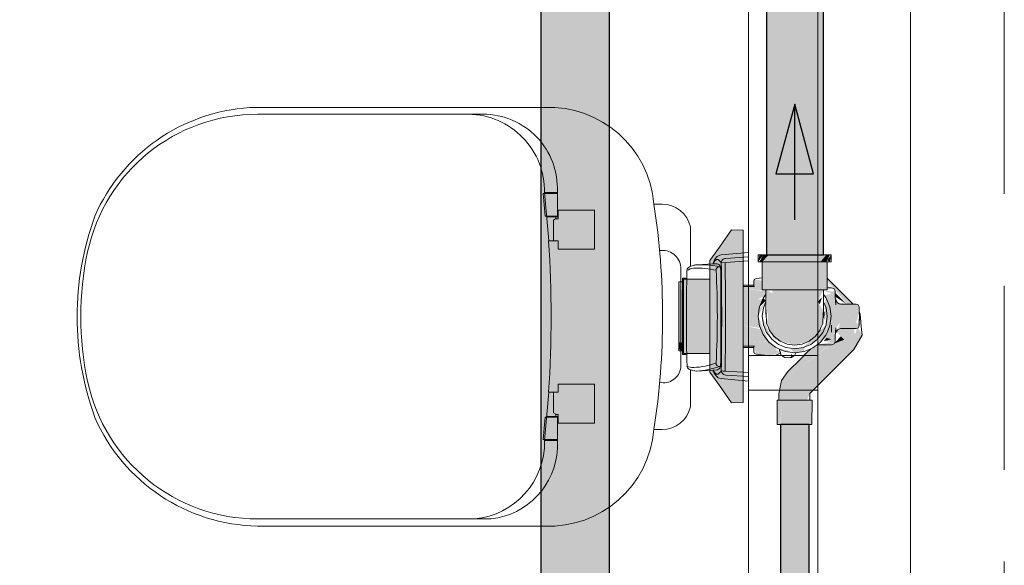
# Model space of a CAD drawing. Header units: millimetres. Extents: x 567 to 934, y -1 to 364.
# Tile 1048 of 1056: x 764.538 to 766.238, y 233.182 to 234.125. Entities that reach past the tile are written whole.
import ezdxf

# ---------------------------------------------------------------- set-up
doc = ezdxf.new("R2010")
doc.units = ezdxf.units.MM
doc.header["$MEASUREMENT"] = 0
doc.linetypes.add('HIDDEN2', pattern=[0.47625, 0.3175, -0.15875])
for name, color, linetype, lineweight in [('AF-Condutos', 140, 'Continuous', 25), ('AF-Conexões', 152, 'Continuous', 18), ('AF-Curva de transposição', 152, 'Continuous', 18), ('AF-Peça de utilização', 152, 'Continuous', 18), ('AF-Registro', 253, 'Continuous', 18), ('AF-Sentido conduto', 140, 'Continuous', 30), ('DI-Detalhes', 1, 'HIDDEN2', 9)]:
    doc.layers.add(name, color=color, linetype=linetype, lineweight=lineweight)
doc.layers.add('ARQ FINA', color=8, linetype='Continuous')

msp = doc.modelspace()

# ---------------------------------------------------------------- hatches: boundary and pattern name
at = {"layer": 'AF-Condutos', "linetype": 'Continuous'}
for points in [[(765.5564, 229.5934), (765.5564, 236.0597), (765.4377, 236.0597), (765.4377, 229.5934)], [(765.8275, 235.2498), (765.8275, 233.7185), (765.8712, 233.7185), (765.8712, 235.2498), (765.8709, 235.2498), (765.8574, 234.1938), (765.8574, 235.2498), (765.8358, 235.2498), (765.83, 234.1907)], [(765.9098, 235.2498), (765.8712, 235.2498), (765.8712, 233.7185), (765.9098, 233.7185)], [(765.9219, 235.247), (765.9098, 235.2498), (765.9098, 233.7185)], [(765.9219, 235.2498), (765.9098, 233.7185), (765.9221, 233.7185)], [(765.9263, 235.2479), (765.9219, 235.2498), (765.9221, 233.7185)], [(765.9263, 235.2498), (765.9221, 233.7185), (765.9264, 233.7185)], [(765.9264, 233.7185), (765.9264, 235.2479), (765.9263, 235.2498)], [(765.8519, 231.755), (765.8842, 231.755), (765.8931, 233.4258), (765.8519, 233.4258)], [(765.8931, 231.755), (765.8992, 233.4258), (765.8931, 233.4258), (765.8842, 231.755)], [(765.9014, 233.4258), (765.8992, 233.4258), (765.8931, 231.755), (765.9013, 231.755)]]:
    msp.add_hatch(color=151, dxfattribs=at).paths.add_polyline_path(points)
at = {"layer": 'AF-Conexões', "linetype": 'Continuous'}
for points in [[(765.8134, 233.7065), (765.8218, 233.7185), (765.8155, 233.7185)], [(765.8155, 233.7065), (765.8204, 233.7065), (765.8318, 233.7185), (765.8218, 233.7185)], [(765.8204, 233.7065), (765.8204, 233.6581), (765.8484, 233.6581), (765.8484, 233.6662), (765.8596, 233.6662), (765.8484, 233.7065)], [(765.8218, 233.7065), (765.8927, 233.7065), (765.9079, 233.7185), (765.8318, 233.7185)], [(765.8619, 233.6662), (765.8619, 233.7065), (765.8484, 233.7065)], [(765.8484, 233.7065), (765.8596, 233.6662), (765.8619, 233.6662)], [(765.8484, 233.6662), (765.8484, 233.6581), (765.8764, 233.6581), (765.8909, 233.7065), (765.8619, 233.7065), (765.8619, 233.6665)], [(765.9324, 233.6581), (765.9324, 233.7065), (765.8909, 233.7065), (765.8764, 233.6581)], [(765.9309, 233.7185), (765.9079, 233.7185), (765.8927, 233.7065), (765.9209, 233.7065)], [(765.9372, 233.7185), (765.9309, 233.7185), (765.9209, 233.7065), (765.9309, 233.7065)], [(765.9372, 233.7065), (765.9394, 233.7185), (765.9324, 233.7092)], [(765.8646, 233.6581), (765.8267, 233.623), (765.8269, 233.6191)], [(765.8399, 233.5742), (765.8764, 233.5626), (765.9016, 233.5695), (765.9199, 233.5881), (765.9259, 233.6225), (765.9161, 233.6375), (765.9261, 233.6581), (765.8379, 233.6581), (765.8375, 233.6526), (765.8267, 233.6581), (765.8301, 233.6088), (765.8279, 233.6003)], [(765.8266, 233.6387), (765.8171, 233.6264), (765.8134, 233.6125)], [(765.8218, 233.644), (765.8155, 233.6288), (765.8266, 233.6395)], [(765.829, 233.6027), (765.8629, 233.5644), (765.8764, 233.6448)], [(765.9197, 233.6331), (765.9238, 233.6461), (765.9166, 233.6381)], [(765.9278, 233.6334), (765.9316, 233.5836), (765.9394, 233.6125), (765.9309, 233.644)], [(765.9309, 233.644), (765.9394, 233.6125), (765.9372, 233.6288)], [(765.9259, 233.6026), (765.9252, 233.6244), (765.912, 233.5798)], [(765.9271, 233.6053), (765.9285, 233.619), (765.9252, 233.6244)], [(765.8134, 233.6125), (765.8151, 233.5991), (765.8218, 233.581), (765.8318, 233.5679)], [(765.8368, 233.5729), (765.8204, 233.6125), (765.8223, 233.598)], [(765.9309, 233.581), (765.9372, 233.5961), (765.9394, 233.6125)], [(765.8368, 233.5729), (765.8223, 233.598), (765.8279, 233.5845)], [(765.8909, 233.5584), (765.916, 233.5729), (765.9305, 233.598)], [(765.9145, 233.5635), (765.9301, 233.5798), (765.9309, 233.5991)], [(765.916, 233.5729), (765.9249, 233.5845), (765.9305, 233.598)], [(765.8501, 233.5574), (765.8601, 233.5516), (765.8764, 233.5495)], [(765.8619, 233.5584), (765.8764, 233.5565), (765.8909, 233.5584)], [(765.8691, 233.5555), (765.8764, 233.5495), (765.8927, 233.5516), (765.8935, 233.5587)]]:
    msp.add_hatch(color=161, dxfattribs=at).paths.add_polyline_path(points)
at = {"layer": 'AF-Curva de transposição', "linetype": 'Continuous'}
for points in [[(765.9324, 233.6785), (765.9324, 233.6738), (765.9672, 233.6335), (765.9774, 233.6335)], [(765.9466, 233.6463), (765.9663, 233.6335), (765.9465, 233.6532)], [(765.9884, 233.608), (765.9814, 233.5828), (765.9928, 233.5797), (765.987, 233.5915)], [(765.8978, 233.4678), (765.9024, 233.4788), (765.9787, 233.5554), (765.9928, 233.5797), (765.9798, 233.5832), (765.9791, 233.5915), (765.9555, 233.5915), (765.9484, 233.5858), (765.967, 233.5671), (765.8836, 233.4982), (765.9428, 233.5635), (765.9357, 233.5618), (765.8701, 233.5116), (765.8646, 233.5172), (765.8538, 233.5017), (765.8492, 233.4788), (765.8492, 233.4678), (765.8566, 233.4678)], [(765.962, 233.5721), (765.9443, 233.5651), (765.8836, 233.4982), (765.967, 233.5671)], [(765.9445, 233.5652), (765.962, 233.5721), (765.9561, 233.5781)], [(765.9041, 233.5563), (765.8646, 233.5172), (765.87, 233.5118), (765.9053, 233.5559)], [(765.8701, 233.5116), (765.9371, 233.5635), (765.922, 233.5635)], [(765.9054, 233.556), (765.8701, 233.5116), (765.922, 233.5635)], [(765.8462, 233.4678), (765.8513, 233.4258), (765.855, 233.4678)], [(765.8462, 233.4258), (765.8513, 233.4258), (765.8462, 233.4678)], [(765.906, 233.4258), (765.8977, 233.4678), (765.855, 233.4678), (765.8519, 233.4258)], [(765.906, 233.4258), (765.9066, 233.4678), (765.8977, 233.4678)]]:
    msp.add_hatch(color=161, dxfattribs=at).paths.add_polyline_path(points)
at = {"layer": 'AF-Peça de utilização', "linetype": 'Continuous'}
for points in [[(765.6764, 233.6721), (765.6764, 233.5679), (765.6824, 233.5673), (765.6824, 233.6558)], [(765.6836, 233.5482), (765.6842, 233.5488), (765.6824, 233.6752)], [(765.6824, 233.5528), (765.6824, 233.5671), (765.6764, 233.5679), (765.6764, 233.5554)]]:
    msp.add_hatch(color=161, dxfattribs=at).paths.add_polyline_path(points)
at = {"layer": 'AF-Registro', "linetype": 'Continuous'}
for points in [[(765.7296, 233.516), (765.7674, 233.4629), (765.7876, 233.4638), (765.7876, 233.6546), (765.782, 233.6662), (765.7764, 233.6684), (765.7876, 233.6546), (765.7876, 233.7611), (765.7674, 233.762), (765.7296, 233.7089)], [(765.6842, 233.6767), (765.6842, 233.5482), (765.7296, 233.5482), (765.7296, 233.6767)], [(765.8067, 233.6763), (765.8056, 233.6662), (765.7876, 233.664), (765.7876, 233.659), (765.8267, 233.6574), (765.8204, 233.6739)], [(765.7876, 233.659), (765.7876, 233.6412), (765.8246, 233.6476), (765.8267, 233.6565)], [(765.9151, 233.5635), (765.9445, 233.5652), (765.9476, 233.5924), (765.9555, 233.602), (765.9828, 233.5915), (765.9868, 233.5988), (765.9555, 233.623), (765.9828, 233.623), (765.9828, 233.602), (765.9861, 233.6125), (765.9862, 233.6321), (765.9501, 233.6356), (765.9465, 233.6554), (765.9261, 233.6566), (765.94, 233.6521), (765.9289, 233.6489), (765.9393, 233.6127), (765.9267, 233.5696), (765.94, 233.5681)], [(765.8246, 233.6476), (765.7876, 233.6412), (765.812, 233.6418)], [(765.7876, 233.6412), (765.7876, 233.6125), (765.8134, 233.6125), (765.821, 233.642)], [(765.9828, 233.623), (765.9555, 233.623), (765.9828, 233.602)], [(765.816, 233.5925), (765.8134, 233.6125), (765.7876, 233.6125), (765.7876, 233.5965)], [(765.8232, 233.5776), (765.818, 233.5901), (765.7876, 233.5965), (765.7876, 233.5837)], [(765.9828, 233.5915), (765.9555, 233.602), (765.9501, 233.5893), (765.9555, 233.5915)], [(765.7876, 233.5708), (765.8317, 233.5681), (765.8246, 233.5773), (765.7876, 233.5837)], [(765.8097, 233.5471), (765.8337, 233.5441), (765.8503, 233.5496), (765.832, 233.5678), (765.7876, 233.5708), (765.7876, 233.561), (765.8068, 233.5611)], [(765.9267, 233.5696), (765.94, 233.5728), (765.9316, 233.5752)]]:
    msp.add_hatch(color=254, dxfattribs=at).paths.add_polyline_path(points)

# ---------------------------------------------------------------- linework, layer by layer
at = {"layer": 'AF-Condutos'}
for p, q in [((765.4377, 236.0597), (765.4377, 229.5934)), ((765.5564, 229.5934), (765.5564, 236.0597)), ((765.9264, 233.7185), (765.9264, 235.2479)), ((765.8275, 234.1383), (765.8275, 233.7185)), ((765.8275, 233.7185), (765.8359, 233.7185)), ((765.8359, 233.7185), (765.8514, 233.7185)), ((765.8514, 233.7185), (765.8574, 233.7185)), ((765.8574, 233.7185), (765.8712, 233.7185)), ((765.8712, 233.7185), (765.8918, 233.7185)), ((765.8918, 233.7185), (765.9098, 233.7185)), ((765.9098, 233.7185), (765.9221, 233.7185)), ((765.9221, 233.7185), (765.9264, 233.7185)), ((765.8561, 233.4258), (765.8519, 233.4258)), ((765.8519, 233.4258), (765.8519, 231.755)), ((765.8639, 233.4258), (765.8561, 233.4258)), ((765.8738, 233.4258), (765.8639, 233.4258)), ((765.8841, 233.4258), (765.8738, 233.4258)), ((765.8931, 233.4258), (765.8841, 233.4258)), ((765.8992, 233.4258), (765.8931, 233.4258)), ((765.9014, 233.4258), (765.8992, 233.4258)), ((765.9013, 231.755), (765.9014, 233.4258))]:
    msp.add_line(p, q, dxfattribs=at)
at = {"layer": 'AF-Conexões'}
for p, q in [((765.8134, 233.7185), (765.8134, 233.7065)), ((765.8155, 233.7185), (765.8134, 233.7185)), ((765.8134, 233.7065), (765.8155, 233.7065)), ((765.8218, 233.7185), (765.8155, 233.7185)), ((765.8155, 233.7065), (765.8204, 233.7065)), ((765.8204, 233.7065), (765.8218, 233.7065)), ((765.8223, 233.7065), (765.8204, 233.7065)), ((765.8204, 233.7065), (765.8204, 233.6791)), ((765.8275, 233.7185), (765.8218, 233.7185)), ((765.8218, 233.7065), (765.8318, 233.7065)), ((765.8279, 233.7065), (765.8223, 233.7065)), ((765.8318, 233.7185), (765.8275, 233.7185)), ((765.8368, 233.7065), (765.8279, 233.7065)), ((765.8449, 233.7185), (765.8318, 233.7185)), ((765.8318, 233.7065), (765.8449, 233.7065)), ((765.8484, 233.7065), (765.8368, 233.7065)), ((765.8601, 233.7185), (765.8449, 233.7185)), ((765.8449, 233.7065), (765.8601, 233.7065)), ((765.8619, 233.7065), (765.8484, 233.7065)), ((765.8764, 233.7185), (765.8601, 233.7185)), ((765.8601, 233.7065), (765.8764, 233.7065)), ((765.8764, 233.7065), (765.8619, 233.7065)), ((765.8927, 233.7185), (765.8764, 233.7185)), ((765.8909, 233.7065), (765.8764, 233.7065)), ((765.8764, 233.7065), (765.8927, 233.7065)), ((765.9044, 233.7065), (765.8909, 233.7065)), ((765.9079, 233.7185), (765.8927, 233.7185)), ((765.8927, 233.7065), (765.9044, 233.7065)), ((765.9044, 233.7065), (765.9079, 233.7065)), ((765.916, 233.7065), (765.9044, 233.7065)), ((765.9209, 233.7185), (765.9079, 233.7185)), ((765.9079, 233.7065), (765.9209, 233.7065)), ((765.9249, 233.7065), (765.916, 233.7065)), ((765.9264, 233.7185), (765.9209, 233.7185)), ((765.9209, 233.7065), (765.9309, 233.7065)), ((765.9305, 233.7065), (765.9249, 233.7065)), ((765.9309, 233.7185), (765.9264, 233.7185)), ((765.9324, 233.7065), (765.9305, 233.7065)), ((765.9372, 233.7185), (765.9309, 233.7185)), ((765.9309, 233.7065), (765.9324, 233.7065)), ((765.9324, 233.7065), (765.9372, 233.7065)), ((765.9324, 233.6785), (765.9324, 233.7065)), ((765.9394, 233.7185), (765.9372, 233.7185)), ((765.9372, 233.7065), (765.9394, 233.7065)), ((765.9394, 233.7065), (765.9394, 233.7185)), ((765.8204, 233.6791), (765.8204, 233.6662)), ((765.9324, 233.6615), (765.9324, 233.6785)), ((765.8204, 233.6662), (765.8204, 233.6581)), ((765.8204, 233.6581), (765.8223, 233.6581)), ((765.8223, 233.6581), (765.8267, 233.6581)), ((765.8267, 233.6581), (765.8266, 233.653)), ((765.8267, 233.6581), (765.8279, 233.6581)), ((765.8303, 233.6581), (765.8267, 233.6581)), ((765.8279, 233.6581), (765.8326, 233.6581)), ((765.8326, 233.6581), (765.8303, 233.6581)), ((765.8326, 233.6581), (765.8332, 233.6581)), ((765.8332, 233.6581), (765.8326, 233.6581)), ((765.8332, 233.6581), (765.8368, 233.6581)), ((765.8352, 233.6581), (765.8332, 233.6581)), ((765.8379, 233.6581), (765.8352, 233.6581)), ((765.8368, 233.6581), (765.8484, 233.6581)), ((765.8487, 233.6581), (765.8379, 233.6581)), ((765.8484, 233.6581), (765.8619, 233.6581)), ((765.8619, 233.6581), (765.8487, 233.6581)), ((765.8619, 233.6581), (765.8764, 233.6581)), ((765.8764, 233.6581), (765.8619, 233.6581)), ((765.8764, 233.6581), (765.8909, 233.6581)), ((765.8908, 233.6581), (765.8764, 233.6581)), ((765.8964, 233.6581), (765.8908, 233.6581)), ((765.8909, 233.6581), (765.8964, 233.6581)), ((765.8964, 233.6581), (765.8977, 233.6581)), ((765.904, 233.6581), (765.8964, 233.6581)), ((765.8977, 233.6581), (765.9044, 233.6581)), ((765.9149, 233.6581), (765.904, 233.6581)), ((765.9044, 233.6581), (765.916, 233.6581)), ((765.9196, 233.6581), (765.9149, 233.6581)), ((765.916, 233.6581), (765.9196, 233.6581)), ((765.9196, 233.6581), (765.9201, 233.6581)), ((765.9201, 233.6581), (765.9196, 233.6581)), ((765.9201, 233.6581), (765.9249, 233.6581)), ((765.9224, 233.6581), (765.9201, 233.6581)), ((765.9261, 233.6581), (765.9224, 233.6581)), ((765.9249, 233.6581), (765.9261, 233.6581)), ((765.9261, 233.6581), (765.9305, 233.6581)), ((765.9261, 233.653), (765.9261, 233.6581)), ((765.9305, 233.6581), (765.9324, 233.6581)), ((765.9324, 233.6581), (765.9324, 233.6615)), ((765.8218, 233.644), (765.8155, 233.6288)), ((765.8266, 233.6502), (765.8218, 233.644)), ((765.8266, 233.6373), (765.8223, 233.6269)), ((765.8266, 233.653), (765.8266, 233.6502)), ((765.8266, 233.6502), (765.8266, 233.64)), ((765.8266, 233.64), (765.8266, 233.6387)), ((765.8266, 233.6387), (765.8266, 233.6373)), ((765.8266, 233.6373), (765.8267, 233.6233)), ((765.9261, 233.6502), (765.9261, 233.653)), ((765.9262, 233.6423), (765.9261, 233.6502)), ((765.93, 233.6451), (765.9261, 233.6502)), ((765.9261, 233.6233), (765.9262, 233.6373)), ((765.9262, 233.64), (765.9262, 233.6423)), ((765.9262, 233.6373), (765.9262, 233.64)), ((765.9305, 233.6269), (765.9262, 233.6373)), ((765.9309, 233.644), (765.93, 233.6451)), ((765.9372, 233.6288), (765.9309, 233.644)), ((765.8151, 233.6259), (765.8134, 233.6125)), ((765.8155, 233.6288), (765.8151, 233.6259)), ((765.8223, 233.6269), (765.8204, 233.6125)), ((765.8265, 233.626), (765.8264, 233.619)), ((765.8274, 233.613), (765.8265, 233.626)), ((765.8267, 233.6233), (765.8274, 233.613)), ((765.9263, 233.626), (765.9254, 233.613)), ((765.9254, 233.613), (765.9261, 233.6233)), ((765.9264, 233.619), (765.9263, 233.626)), ((765.9323, 233.6128), (765.9305, 233.6269)), ((765.9394, 233.6125), (765.9372, 233.6288)), ((765.8134, 233.6125), (765.8151, 233.5991)), ((765.8204, 233.6125), (765.8223, 233.598)), ((765.8264, 233.619), (765.8274, 233.613)), ((765.8274, 233.613), (765.8277, 233.6057)), ((765.8277, 233.6057), (765.8279, 233.6003)), ((765.9248, 233.6003), (765.925, 233.6057)), ((765.925, 233.6057), (765.9254, 233.613)), ((765.9254, 233.613), (765.9264, 233.619)), ((765.9307, 233.5999), (765.9311, 233.603)), ((765.9311, 233.603), (765.9323, 233.6121)), ((765.9324, 233.6125), (765.9323, 233.6128)), ((765.9323, 233.6121), (765.9324, 233.6125)), ((765.9372, 233.5961), (765.9394, 233.6125)), ((765.8151, 233.5991), (765.8155, 233.5961)), ((765.8155, 233.5961), (765.8218, 233.581)), ((765.8223, 233.598), (765.8279, 233.5845)), ((765.8279, 233.6003), (765.8313, 233.593)), ((765.8313, 233.593), (765.8329, 233.5881)), ((765.8329, 233.5881), (765.8408, 233.5776)), ((765.912, 233.5776), (765.9199, 233.5881)), ((765.9199, 233.5881), (765.9214, 233.593)), ((765.9214, 233.593), (765.9248, 233.6003)), ((765.9249, 233.5845), (765.9305, 233.598)), ((765.9305, 233.598), (765.9307, 233.5999)), ((765.9323, 233.5843), (765.9372, 233.5961)), ((765.8218, 233.581), (765.8318, 233.5679)), ((765.8279, 233.5845), (765.8332, 233.5775)), ((765.8332, 233.5775), (765.8368, 233.5729)), ((765.8368, 233.5729), (765.8484, 233.564)), ((765.8408, 233.5776), (765.8512, 233.5695)), ((765.8512, 233.5695), (765.8633, 233.5644)), ((765.8894, 233.5644), (765.9016, 233.5695)), ((765.9016, 233.5695), (765.9044, 233.5717)), ((765.9044, 233.5717), (765.912, 233.5776)), ((765.9044, 233.564), (765.916, 233.5729)), ((765.916, 233.5729), (765.9249, 233.5845)), ((765.9209, 233.5679), (765.9301, 233.5798)), ((765.9301, 233.5798), (765.9309, 233.581)), ((765.9309, 233.581), (765.9323, 233.5843)), ((765.8318, 233.5679), (765.8438, 233.5588)), ((765.8438, 233.5588), (765.8449, 233.5579)), ((765.8449, 233.5579), (765.8501, 233.5557)), ((765.8484, 233.564), (765.8503, 233.5632)), ((765.8501, 233.5557), (765.8501, 233.5557)), ((765.8501, 233.5557), (765.8503, 233.5557)), ((765.8503, 233.5632), (765.861, 233.5588)), ((765.8503, 233.5557), (765.8601, 233.5516)), ((765.8601, 233.5516), (765.8764, 233.5495)), ((765.861, 233.5588), (765.8619, 233.5584)), ((765.8619, 233.5584), (765.8764, 233.5565)), ((765.8633, 233.5644), (765.8764, 233.5626)), ((765.8764, 233.5626), (765.8894, 233.5644)), ((765.8764, 233.5565), (765.8909, 233.5584)), ((765.8764, 233.5495), (765.8927, 233.5516)), ((765.8909, 233.5584), (765.8927, 233.5591)), ((765.8927, 233.5591), (765.9006, 233.5624)), ((765.8927, 233.5516), (765.9041, 233.5563)), ((765.9006, 233.5624), (765.9017, 233.5629)), ((765.9017, 233.5629), (765.9032, 233.5635)), ((765.9032, 233.5635), (765.9044, 233.564)), ((765.9041, 233.5563), (765.9079, 233.5579)), ((765.9079, 233.5579), (765.9151, 233.5635)), ((765.9151, 233.5635), (765.9209, 233.5679))]:
    msp.add_line(p, q, dxfattribs=at)
at = {"layer": 'AF-Curva de transposição'}
for p, q in [((765.9528, 233.6581), (765.9324, 233.6785)), ((765.9774, 233.6335), (765.9528, 233.6581)), ((765.9885, 233.6183), (765.9878, 233.6191)), ((765.9885, 233.6181), (765.9885, 233.6183)), ((765.9888, 233.6178), (765.9885, 233.6181)), ((765.9895, 233.6167), (765.9888, 233.6178)), ((765.9908, 233.6025), (765.9895, 233.6167)), ((765.9914, 233.5949), (765.9908, 233.6025)), ((765.9928, 233.5797), (765.9914, 233.5949)), ((765.9787, 233.5554), (765.9928, 233.5797)), ((765.9041, 233.5563), (765.8982, 233.5505)), ((765.9025, 233.4792), (765.9787, 233.5554)), ((765.8874, 233.5398), (765.8646, 233.5172)), ((765.8982, 233.5505), (765.8874, 233.5398)), ((765.8538, 233.5017), (765.8492, 233.4788)), ((765.8646, 233.5172), (765.8538, 233.5017)), ((765.8492, 233.4678), (765.8462, 233.4678)), ((765.8462, 233.4678), (765.8462, 233.4258)), ((765.8492, 233.4788), (765.8492, 233.4678)), ((765.855, 233.4678), (765.8492, 233.4678)), ((765.8492, 233.4678), (765.8566, 233.4678)), ((765.8764, 233.4678), (765.855, 233.4678)), ((765.8566, 233.4678), (765.8703, 233.4678)), ((765.8703, 233.4678), (765.8858, 233.4678)), ((765.8977, 233.4678), (765.8764, 233.4678)), ((765.8858, 233.4678), (765.8978, 233.4678)), ((765.9024, 233.4678), (765.8977, 233.4678)), ((765.8978, 233.4678), (765.9024, 233.4678)), ((765.9024, 233.4791), (765.9025, 233.4792)), ((765.9024, 233.4788), (765.9024, 233.4791)), ((765.9024, 233.4678), (765.9024, 233.4788)), ((765.9066, 233.4678), (765.9024, 233.4678)), ((765.906, 233.4258), (765.9066, 233.4678)), ((765.8462, 233.4258), (765.8513, 233.4258)), ((765.8513, 233.4258), (765.8519, 233.4258)), ((765.8519, 233.4258), (765.8648, 233.4258)), ((765.8648, 233.4258), (765.8823, 233.4258)), ((765.8823, 233.4258), (765.8977, 233.4258)), ((765.8977, 233.4258), (765.9014, 233.4258)), ((765.9014, 233.4258), (765.906, 233.4258))]:
    msp.add_line(p, q, dxfattribs=at)
at = {"layer": 'AF-Peça de utilização'}
for p, q in [((765.6764, 233.6721), (765.6764, 233.6695)), ((765.6824, 233.6721), (765.6764, 233.6721)), ((765.6824, 233.6781), (765.6824, 233.6767)), ((765.6884, 233.6781), (765.6824, 233.6781)), ((765.6824, 233.6767), (765.6824, 233.6752)), ((765.6824, 233.6752), (765.6824, 233.6721)), ((765.6824, 233.6721), (765.6824, 233.6615)), ((765.6884, 233.6767), (765.6884, 233.6781)), ((765.6764, 233.6695), (765.6764, 233.657)), ((765.6764, 233.657), (765.6764, 233.6369)), ((765.6824, 233.6615), (765.6824, 233.6393)), ((765.7913, 233.6662), (765.7876, 233.6662)), ((765.8056, 233.6662), (765.7913, 233.6662)), ((765.6764, 233.6369), (765.6764, 233.6125)), ((765.6824, 233.6393), (765.6824, 233.6125)), ((765.6764, 233.6125), (765.6764, 233.5881)), ((765.6824, 233.6125), (765.6824, 233.5856)), ((765.6764, 233.5881), (765.6764, 233.5679)), ((765.6824, 233.5856), (765.6824, 233.5634)), ((765.6764, 233.5679), (765.6764, 233.5554)), ((765.6764, 233.5554), (765.6764, 233.5528)), ((765.6764, 233.5528), (765.6824, 233.5528)), ((765.6824, 233.5634), (765.6824, 233.5528)), ((765.6824, 233.5528), (765.6824, 233.5497)), ((765.7876, 233.5588), (765.7913, 233.5588)), ((765.7913, 233.5588), (765.8056, 233.5588)), ((765.6824, 233.5497), (765.6824, 233.5482)), ((765.6824, 233.5482), (765.6824, 233.5468)), ((765.6824, 233.5468), (765.6842, 233.5468)), ((765.6842, 233.5468), (765.6884, 233.5468)), ((765.6884, 233.5468), (765.6884, 233.5482))]:
    msp.add_line(p, q, dxfattribs=at)
at = {"layer": 'AF-Registro'}
for p, q in [((765.7674, 233.762), (765.7467, 233.7318)), ((765.7876, 233.7611), (765.7674, 233.762)), ((765.7876, 233.7498), (765.7876, 233.7611)), ((765.7876, 233.7479), (765.7876, 233.7498)), ((765.7876, 233.745), (765.7876, 233.7479)), ((765.7876, 233.7413), (765.7876, 233.745)), ((765.7876, 233.7369), (765.7876, 233.7413)), ((765.7467, 233.7318), (765.7296, 233.7089)), ((765.7876, 233.6662), (765.7876, 233.7369)), ((765.7296, 233.7089), (765.7296, 233.7009)), ((765.7296, 233.7009), (765.7296, 233.6989)), ((765.7296, 233.6989), (765.7296, 233.6955)), ((765.7296, 233.6955), (765.7296, 233.6767)), ((765.6853, 233.6767), (765.6842, 233.6767)), ((765.6842, 233.6767), (765.6842, 233.6721)), ((765.6842, 233.6721), (765.6842, 233.6125)), ((765.6884, 233.6767), (765.6853, 233.6767)), ((765.6996, 233.6767), (765.6884, 233.6767)), ((765.7097, 233.6767), (765.6996, 233.6767)), ((765.7146, 233.6767), (765.7097, 233.6767)), ((765.7201, 233.6767), (765.7146, 233.6767)), ((765.7222, 233.6767), (765.7201, 233.6767)), ((765.7255, 233.6767), (765.7222, 233.6767)), ((765.7296, 233.6767), (765.7255, 233.6767)), ((765.7296, 233.6767), (765.7296, 233.6721)), ((765.7296, 233.6721), (765.7296, 233.6767)), ((765.7296, 233.6721), (765.7296, 233.654)), ((765.7296, 233.6125), (765.7296, 233.6721)), ((765.8067, 233.6763), (765.8056, 233.6732)), ((765.8056, 233.6732), (765.8056, 233.67)), ((765.8097, 233.6778), (765.8067, 233.6763)), ((765.8204, 233.6791), (765.8097, 233.6778)), ((765.7296, 233.654), (765.7296, 233.6124)), ((765.7876, 233.664), (765.7876, 233.6662)), ((765.7876, 233.6546), (765.7876, 233.664)), ((765.7876, 233.664), (765.7876, 233.659)), ((765.8068, 233.6638), (765.7876, 233.664)), ((765.7876, 233.659), (765.7876, 233.6581)), ((765.7876, 233.6581), (765.7876, 233.6541)), ((765.7876, 233.6319), (765.7876, 233.6546)), ((765.7876, 233.6541), (765.7876, 233.6412)), ((765.8056, 233.67), (765.8056, 233.6662)), ((765.8056, 233.6662), (765.8056, 233.6639)), ((765.8056, 233.6639), (765.8057, 233.664)), ((765.8057, 233.664), (765.8068, 233.6638)), ((765.94, 233.6615), (765.9324, 233.6615)), ((765.9445, 233.6597), (765.94, 233.6615)), ((765.9455, 233.6576), (765.9445, 233.6597)), ((765.9465, 233.6554), (765.9455, 233.6576)), ((765.9465, 233.6513), (765.9465, 233.6554)), ((765.7876, 233.6412), (765.7876, 233.6284)), ((765.9465, 233.6472), (765.9465, 233.6513)), ((765.9476, 233.6325), (765.9465, 233.6472)), ((765.9476, 233.6408), (765.9476, 233.6385)), ((765.9501, 233.6356), (765.9476, 233.6408)), ((765.9476, 233.6385), (765.9476, 233.6345)), ((765.7876, 233.593), (765.7876, 233.6319)), ((765.7876, 233.6284), (765.7876, 233.6125)), ((765.9476, 233.6345), (765.9476, 233.6325)), ((765.9534, 233.6342), (765.9501, 233.6356)), ((765.9555, 233.6335), (765.9534, 233.6342)), ((765.9774, 233.6335), (765.9555, 233.6335)), ((765.9778, 233.6335), (765.9774, 233.6335)), ((765.9828, 233.6335), (765.9778, 233.6335)), ((765.9862, 233.6321), (765.9828, 233.6335)), ((765.9877, 233.6289), (765.9862, 233.6321)), ((765.9877, 233.6207), (765.9877, 233.6289)), ((765.9878, 233.6191), (765.9877, 233.6207)), ((765.9884, 233.6187), (765.9884, 233.6197)), ((765.9884, 233.6197), (765.9884, 233.6196)), ((765.9884, 233.6196), (765.9884, 233.6184)), ((765.6842, 233.6125), (765.6842, 233.5528)), ((765.7296, 233.5528), (765.7296, 233.6125)), ((765.7296, 233.6124), (765.7296, 233.5707)), ((765.7876, 233.6125), (765.7876, 233.5965)), ((765.9877, 233.6042), (765.9884, 233.6125)), ((765.9877, 233.596), (765.9877, 233.6042)), ((765.9884, 233.6125), (765.9878, 233.6191)), ((765.9884, 233.6186), (765.9884, 233.6187)), ((765.9885, 233.6183), (765.9884, 233.6186)), ((765.9884, 233.6184), (765.9884, 233.6125)), ((765.9884, 233.6125), (765.9884, 233.6052)), ((765.9884, 233.6063), (765.9885, 233.608)), ((765.9884, 233.6052), (765.9884, 233.6063)), ((765.9885, 233.6169), (765.9885, 233.6183)), ((765.9885, 233.6168), (765.9885, 233.6169)), ((765.9885, 233.6125), (765.9885, 233.6168)), ((765.9885, 233.608), (765.9885, 233.6125)), ((765.7876, 233.5965), (765.7876, 233.5837)), ((765.7876, 233.5704), (765.7876, 233.593)), ((765.94, 233.5919), (765.94, 233.5973)), ((765.94, 233.5973), (765.94, 233.5919)), ((765.94, 233.5913), (765.94, 233.5919)), ((765.94, 233.5919), (765.94, 233.5912)), ((765.94, 233.5851), (765.94, 233.5913)), ((765.94, 233.5912), (765.94, 233.5851)), ((765.9465, 233.5777), (765.9476, 233.5924)), ((765.9476, 233.5924), (765.9476, 233.5904)), ((765.9476, 233.5904), (765.9476, 233.5862)), ((765.9476, 233.5862), (765.9476, 233.5841)), ((765.9476, 233.5841), (765.9485, 233.5861)), ((765.9485, 233.5861), (765.9501, 233.5893)), ((765.9501, 233.5893), (765.9555, 233.5915)), ((765.9555, 233.5915), (765.9828, 233.5915)), ((765.9828, 233.5915), (765.9862, 233.5928)), ((765.9862, 233.5928), (765.9877, 233.596)), ((765.7296, 233.5707), (765.7296, 233.5528)), ((765.7876, 233.5837), (765.7876, 233.5708)), ((765.7876, 233.5708), (765.7876, 233.5659)), ((765.7876, 233.561), (765.7876, 233.5704)), ((765.9455, 233.5674), (765.9465, 233.5695)), ((765.9465, 233.5736), (765.9465, 233.5777)), ((765.9465, 233.5695), (765.9465, 233.5736)), ((765.6842, 233.5528), (765.6842, 233.5482)), ((765.7296, 233.5528), (765.7296, 233.5482)), ((765.7296, 233.5482), (765.7296, 233.5528)), ((765.7876, 233.5659), (765.7876, 233.561)), ((765.7876, 233.561), (765.8068, 233.5611)), ((765.7876, 233.5588), (765.7876, 233.561)), ((765.7876, 233.488), (765.7876, 233.5588)), ((765.8056, 233.561), (765.8056, 233.5609)), ((765.8057, 233.561), (765.8056, 233.561)), ((765.8056, 233.5609), (765.8056, 233.5588)), ((765.8056, 233.5588), (765.8056, 233.5549)), ((765.8056, 233.5549), (765.8056, 233.5517)), ((765.8056, 233.5517), (765.8067, 233.5486)), ((765.8068, 233.5611), (765.8057, 233.561)), ((765.8501, 233.5554), (765.8501, 233.5557)), ((765.8503, 233.5529), (765.8501, 233.5554)), ((765.8503, 233.5557), (765.8503, 233.5552)), ((765.8503, 233.5552), (765.8508, 233.5534)), ((765.8505, 233.5518), (765.8503, 233.5529)), ((765.8511, 233.5511), (765.8505, 233.5518)), ((765.8508, 233.5534), (765.8514, 233.551)), ((765.9151, 233.5635), (765.9175, 233.5635)), ((765.9175, 233.5635), (765.9213, 233.5635)), ((765.9213, 233.5635), (765.9259, 233.5635)), ((765.9259, 233.5635), (765.94, 233.5635)), ((765.94, 233.5635), (765.9445, 233.5652)), ((765.9445, 233.5652), (765.9455, 233.5674)), ((765.6842, 233.5482), (765.6853, 233.5482)), ((765.6853, 233.5482), (765.6884, 233.5482)), ((765.6884, 233.5482), (765.6996, 233.5482)), ((765.6996, 233.5482), (765.7097, 233.5482)), ((765.7097, 233.5482), (765.7146, 233.5482)), ((765.7146, 233.5482), (765.7201, 233.5482)), ((765.7201, 233.5482), (765.7222, 233.5482)), ((765.7222, 233.5482), (765.7255, 233.5482)), ((765.7255, 233.5482), (765.7296, 233.5482)), ((765.7296, 233.5482), (765.7296, 233.5294)), ((765.8067, 233.5486), (765.8097, 233.5471)), ((765.8097, 233.5471), (765.8337, 233.5441)), ((765.8337, 233.5441), (765.8429, 233.5449)), ((765.8429, 233.5449), (765.8511, 233.5491)), ((765.8514, 233.551), (765.8511, 233.5511)), ((765.8511, 233.5491), (765.8518, 233.5497)), ((765.8514, 233.551), (765.8516, 233.5506)), ((765.8516, 233.5506), (765.8518, 233.5497)), ((765.8518, 233.5497), (765.852, 233.5489)), ((765.852, 233.5489), (765.8529, 233.5449)), ((765.8529, 233.5449), (765.8564, 233.5429)), ((765.8564, 233.5429), (765.8593, 233.5413)), ((765.8593, 233.5413), (765.865, 233.5408)), ((765.865, 233.5408), (765.8678, 233.5412)), ((765.8678, 233.5412), (765.8707, 233.5416)), ((765.8707, 233.5465), (765.8707, 233.5416)), ((765.8707, 233.5441), (765.8707, 233.5465)), ((765.8707, 233.5416), (765.8769, 233.5456)), ((765.8707, 233.5416), (765.8707, 233.5441)), ((765.8769, 233.5456), (765.8782, 233.549)), ((765.7296, 233.5294), (765.7296, 233.526)), ((765.7296, 233.526), (765.7296, 233.524)), ((765.7296, 233.524), (765.7296, 233.516)), ((765.7296, 233.516), (765.7467, 233.4931)), ((765.7467, 233.4931), (765.7674, 233.4629)), ((765.7876, 233.4837), (765.7876, 233.488)), ((765.7876, 233.4799), (765.7876, 233.4837)), ((765.7876, 233.477), (765.7876, 233.4799)), ((765.7876, 233.4751), (765.7876, 233.477)), ((765.7876, 233.4638), (765.7876, 233.4751)), ((765.7674, 233.4629), (765.7876, 233.4638))]:
    msp.add_line(p, q, dxfattribs=at)
at = {"layer": 'AF-Sentido conduto'}
for p, q in [((765.8764, 233.9792), (765.844, 233.8584)), ((765.9087, 233.8584), (765.8764, 233.9792)), ((765.844, 233.8584), (765.9087, 233.8584))]:
    msp.add_line(p, q, dxfattribs=at)
msp.add_lwpolyline([(765.8764, 233.7792), (765.8764, 233.9792)], dxfattribs=at)
at = {"layer": 'ARQ FINA', "lineweight": 5}
for p, q in [((765.9164, 235.5848), (765.9164, 231.4448)), ((766.0764, 231.4448), (766.0764, 235.5848)), ((765.7964, 233.5448), (765.7964, 234.4998)), ((765.4439, 233.9731), (764.9355, 233.9731)), ((764.9489, 233.9617), (765.3382, 233.9617)), ((765.4418, 233.8244), (765.4665, 233.8244)), ((765.4452, 233.7856), (765.4418, 233.8244)), ((765.4444, 233.8264), (765.4515, 233.7427)), ((765.4444, 233.8264), (765.4665, 233.8264)), ((765.4665, 233.8275), (765.4665, 233.7846)), ((765.4678, 233.7809), (765.4678, 233.7959)), ((765.4678, 233.7959), (765.5308, 233.7959)), ((765.5308, 233.7959), (765.5308, 233.7285)), ((765.6475, 233.8064), (765.6332, 233.8064)), ((765.4483, 233.7856), (765.4452, 233.7856)), ((765.4479, 233.7846), (765.464, 233.7846)), ((765.4483, 233.7856), (765.4665, 233.7856)), ((765.4635, 233.7807), (765.4596, 233.7785)), ((765.4596, 233.7785), (765.4596, 233.7427)), ((765.4665, 233.7846), (765.4638, 233.7846)), ((765.4638, 233.7846), (765.4638, 233.7809)), ((765.4638, 233.7809), (765.4678, 233.7809)), ((765.6964, 233.6985), (765.6964, 233.7671)), ((765.4678, 233.7427), (765.4515, 233.7427)), ((765.4678, 233.7285), (765.4678, 233.7427)), ((765.5308, 233.7285), (765.4678, 233.7285)), ((765.7497, 233.7186), (765.7964, 233.7226)), ((765.7964, 233.7081), (765.7495, 233.7046)), ((765.7964, 233.715), (765.7576, 233.7125)), ((765.6796, 233.6975), (765.6796, 233.5241)), ((765.7082, 233.7015), (765.7355, 233.703)), ((765.7353, 233.703), (765.7424, 233.7034)), ((765.7455, 233.698), (765.7485, 233.6982)), ((765.7964, 233.5448), (765.7964, 233.4848)), ((765.9164, 233.5448), (765.7964, 233.5448)), ((765.6964, 233.4562), (765.6964, 233.5204)), ((765.7355, 233.5196), (765.7072, 233.518)), ((765.7352, 233.5196), (765.743, 233.52)), ((765.7485, 233.5258), (765.7462, 233.5256)), ((765.7564, 233.5178), (765.7964, 233.5152)), ((765.7964, 233.5007), (765.7492, 233.5048)), ((765.7964, 233.5083), (765.7568, 233.5109)), ((765.4678, 233.4813), (765.4678, 233.4955)), ((765.4678, 233.4955), (765.5308, 233.4955)), ((765.5308, 233.4955), (765.5308, 233.4281)), ((765.7964, 233.4848), (765.9164, 233.4848)), ((765.7964, 232.5298), (765.7964, 233.4848)), ((765.4444, 233.3977), (765.4515, 233.4814)), ((765.4515, 233.4813), (765.4678, 233.4813)), ((765.4596, 233.4455), (765.4596, 233.4814)), ((765.4452, 233.4384), (765.4418, 233.3996)), ((765.4483, 233.4384), (765.4452, 233.4384)), ((765.4479, 233.4394), (765.4651, 233.4394)), ((765.4483, 233.4384), (765.4665, 233.4384)), ((765.4636, 233.4432), (765.4596, 233.4455)), ((765.4678, 233.4431), (765.4638, 233.4431)), ((765.4638, 233.4431), (765.4638, 233.4394)), ((765.4638, 233.4394), (765.4665, 233.4394)), ((765.4665, 233.4394), (765.4665, 233.3844)), ((765.4678, 233.4281), (765.4678, 233.4431)), ((765.5308, 233.4281), (765.4678, 233.4281)), ((765.6332, 233.4169), (765.6475, 233.4169)), ((765.4418, 233.3996), (765.4665, 233.3996)), ((765.4444, 233.3977), (765.4665, 233.3977)), ((764.9486, 233.2502), (765.4439, 233.2502)), ((765.3519, 233.2624), (764.9489, 233.2624))]:
    msp.add_line(p, q, dxfattribs=at)
for centre, radius, start, end in [((764.9489, 233.6612), 0.3004, 90, 168), ((764.9553, 233.6598), 0.314, 93.6172, 156.3827), ((765.3113, 233.8285), 0.1331, 359.0349, 89.0913), ((765.3382, 233.8332), 0.1284, 357.4413, 90), ((765.4523, 233.7919), 0.1814, 4.5869, 92.6711), ((764.3851, 233.6117), 1.2632, 351.1306, 8.8694), ((765.6475, 233.7564), 0.05, 12.2947, 90), ((765.1473, 233.6117), 0.5102, 160.0784, 199.9216), ((763.415, 233.6121), 2.0406, 356.3241, 3.6703), ((765.1804, 233.612), 0.5371, 168, 192), ((765.6481, 233.6948), 0.0317, 4.9444, 99.0556), ((765.7515, 233.6965), 0.0174, 130.9886, 158.2947), ((765.7418, 233.7037), 0.00641, 156.2591, 186.3027), ((765.7648, 233.6936), 0.0314, 139.7409, 156.2591), ((765.7427, 233.7066), 0.00408, 49.0114, 130.9886), ((765.7508, 233.7055), 0.0131, 94.9119, 140.0973), ((765.7335, 233.696), 0.0182, 28.1844, 49.0114), ((765.7573, 233.7047), 0.00782, 87.7493, 180.9362), ((755.5722, 233.612), 10.1846, 359.47044, 0.52389), ((769.2567, 233.6121), 3.5673, 178.7212, 181.3732), ((765.6959, 233.6917), 0.00564, 125.4412, 180.4655), ((765.7033, 233.6725), 0.023, 93.4937, 124.5063), ((765.7085, 233.674), 0.0274, 103.3835, 125.4412), ((765.7098, 233.5663), 0.1294, 76.1701, 93.4937), ((765.7101, 233.6676), 0.0339, 93.0989, 103.3835), ((765.7148, 233.5631), 0.1386, 83.2723, 92.7277), ((765.7178, 233.5882), 0.1133, 75.8134, 83.2723), ((765.7467, 233.6919), 0.00624, 101.0044, 178.9956), ((764.1966, 233.6117), 1.5462, 357.0381, 2.9778), ((765.7421, 233.6983), 0.00506, 39.6215, 86.9463), ((765.7204, 233.6803), 0.0333, 32.4839, 39.6215), ((757.4119, 233.612), 8.337, 359.40781, 0.59251), ((760.0162, 233.6109), 5.7341, 359.07935, 0.93623), ((765.65, 233.5276), 0.0299, 256.8896, 353.1104), ((765.6964, 233.5267), 0.00601, 181.3732, 243.157), ((765.7008, 233.5466), 0.0226, 242.6002, 272.7747), ((765.7076, 233.5488), 0.0308, 243.157, 269.1856), ((765.6954, 233.6588), 0.1349, 272.7747, 281.2253), ((765.7027, 233.6392), 0.1213, 271.8808, 281.6558), ((765.6952, 233.6595), 0.1356, 281.2253, 289.611), ((765.6955, 233.6743), 0.1571, 281.6558, 288.8284), ((765.7452, 233.5201), 0.00966, 183.0829, 206.9248), ((765.7515, 233.5267), 0.0174, 204.1043, 229.0114), ((765.7466, 233.5317), 0.00608, 180.4328, 266.2904), ((765.7373, 233.5308), 0.0123, 297.7565, 335.8472), ((765.7335, 233.5273), 0.0182, 310.9886, 331.9845), ((765.7577, 233.519), 0.00818, 181.8602, 263.7517), ((765.7561, 233.5418), 0.024, 254.1834, 270.6728), ((765.7627, 233.529), 0.0293, 206.9248, 221.0752), ((765.7427, 233.5166), 0.00408, 229.0114, 310.9886), ((765.7522, 233.5198), 0.0154, 221.0752, 258.7855), ((764.9489, 233.5628), 0.3004, 192, 270), ((765.6475, 233.4669), 0.05, 270, 347.7053), ((764.9541, 233.5625), 0.3124, 203.5162, 268.9974), ((765.4523, 233.4314), 0.1814, 267.3289, 355.4131), ((765.3113, 233.395), 0.1331, 275.2693, 1.1664), ((765.3382, 233.3901), 0.1284, 276.0994, 357.4413)]:
    msp.add_arc(centre, radius, start, end, dxfattribs=at)
at = {"layer": 'DI-Detalhes'}
msp.add_lwpolyline([(757.4219, 238.9038), (766.2385, 238.9038), (766.2385, 227.3238), (757.4219, 227.3238), (757.4219, 238.9038)], dxfattribs=at)

doc.saveas('drawing.dxf')
